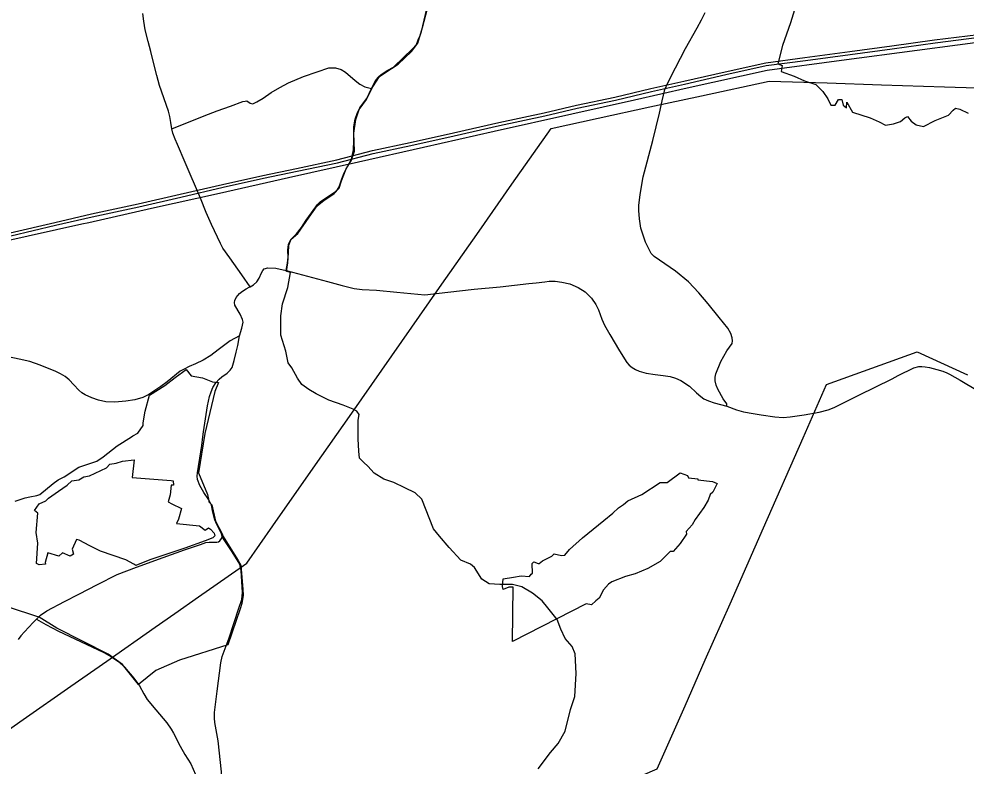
# Model space of a CAD drawing. Extents: x -789162 to -606354, y -1062736 to -945481.
# Drawn here: x -737720 to -732892, y -984865 to -981059 of the extents above; entities that cross this region are included whole.
import ezdxf

# ---------------------------------------------------------------- set-up
doc = ezdxf.new("R2010")
doc.units = 0
for name, color, linetype in [('_SIRSI VZTAHY_ELEKTRICKE VEDENI VN 110 kV S', 7, 'Continuous'), ('_SIRSI VZTAHY_ELEKTRICKE VEDENI VN 220 kV S', 7, 'Continuous'), ('_SIRSI VZTAHY_ELEKTRICKE VEDENI VN 400 kV S', 7, 'Continuous'), ('_SIRSI VZTAHY_OP vodnich zdroju II stupne', 7, 'Continuous'), ('_SIRSI VZTAHY_SILNICE I TRIDY_STAV', 7, 'Continuous'), ('_SIRSI VZTAHY_SILNICE II TRIDY_STAV', 7, 'Continuous'), ('_SIRSI VZTAHY_SILNICE III TRIDY_STAV', 7, 'Continuous')]:
    doc.layers.add(name, color=color, linetype=linetype)

msp = doc.modelspace()

# ---------------------------------------------------------------- linework, layer by layer
at = {"layer": '_SIRSI VZTAHY_ELEKTRICKE VEDENI VN 110 kV S'}
for points in [[(-737764.9, -982148.6), (-737536.6, -982095.7), (-737350.5, -982052.1), (-737112.9, -982000.9), (-736897.4, -981952.1), (-736682.3, -981901.9), (-736477.3, -981856.3), (-736304.4, -981820.6), (-736099, -981777.1), (-735916.9, -981730.1), (-735724.9, -981688.5), (-735504.4, -981639.3), (-735273.2, -981587), (-735042.7, -981537.9), (-734878, -981498.4), (-734682, -981458.4), (-734499.2, -981414), (-734330.5, -981376.3), (-734119.7, -981328.2), (-733912.8, -981282.3), (-733713, -981255.9), (-733484.7, -981225.5), (-733270.5, -981196.3), (-733052, -981165.5), (-732827.7, -981137.5)], [(-737761.6, -982163.3), (-737533.6, -982110.4), (-737347.2, -982066.8), (-737109.6, -982015.6), (-736894.1, -981966.8), (-736679.1, -981916.5), (-736474.1, -981871), (-736301.1, -981835.2), (-736095.7, -981791.7), (-735913.7, -981744.8), (-735721.6, -981703.1), (-735501, -981653.9), (-735270, -981601.7), (-735039.4, -981552.5), (-734874.7, -981513), (-734678.8, -981473.1), (-734495.9, -981428.7), (-734327.1, -981390.9), (-734116.5, -981342.8), (-733910.3, -981297), (-733711, -981270.8), (-733482.7, -981240.4), (-733268.5, -981211.2), (-733050.1, -981180.4), (-732825.7, -981152.4)]]:
    msp.add_lwpolyline(points, dxfattribs=at)
at = {"layer": '_SIRSI VZTAHY_ELEKTRICKE VEDENI VN 220 kV S'}
msp.add_lwpolyline([(-737802.2, -982193.7), (-737399.7, -982103.5), (-737364.2, -982095.5), (-737044.4, -982023.8), (-736698.1, -981945.9), (-736345.9, -981867), (-735988.7, -981786.8), (-735657.1, -981712.3), (-735296.8, -981631.3), (-734902.2, -981542.8), (-734582.4, -981471.1), (-734313.2, -981410.7), (-733906.5, -981319.3), (-733527.3, -981269), (-733140.7, -981217.6), (-732730.3, -981163.1)], dxfattribs=at)
at = {"layer": '_SIRSI VZTAHY_ELEKTRICKE VEDENI VN 400 kV S'}
for points in [[(-737953.5, -984806.3), (-737698.1, -984627.7), (-737454.7, -984457.6), (-737272.4, -984330.2), (-737025.2, -984157.7), (-736924.9, -984087.6), (-736804, -984003.1), (-736558.4, -983831.5), (-736425.3, -983641.9), (-736220, -983348.4), (-736023.1, -983067.3), (-735818.6, -982775.2), (-735575.4, -982427.6), (-735373.8, -982140), (-735206.7, -981901.4), (-735007.5, -981616.4), (-734766.5, -981563.9), (-734504.6, -981507.1), (-734240.2, -981450.2), (-733895.8, -981375.5), (-733599.1, -981385.1), (-733322.7, -981394.1), (-733001.5, -981404.8), (-732617.2, -981417.4)], [(-736193.5, -987067.2), (-736234.7, -986776.4), (-736274.2, -986498.4), (-736279.4, -986461.7), (-736141.6, -986160.9), (-736041.9, -985942.6), (-735930.1, -985698.3), (-735825.3, -985469.1), (-735449.6, -985306), (-735159.9, -985180.3), (-734896.4, -985066), (-734702.3, -984981.7), (-734465.8, -984879), (-734324.4, -984558.2), (-734221, -984323.6), (-734094.9, -984037.9), (-733924.7, -983651.7), (-733722.8, -983193.2), (-733602.4, -982920.7), (-733141.4, -982755.5), (-732884.7, -982872.5)]]:
    msp.add_lwpolyline(points, dxfattribs=at)
at = {"layer": '_SIRSI VZTAHY_OP vodnich zdroju II stupne'}
for points in [[(-735073.5, -984880), (-735010, -984795.4), (-734971.7, -984750.4), (-734936, -984688.2), (-734908.2, -984577.1), (-734885.7, -984511), (-734879.1, -984393.2), (-734884.4, -984292.7), (-734900.2, -984256.9), (-734936, -984214.6), (-734957.1, -984167), (-734977, -984119.4), (-735024.6, -984059.8), (-735052.4, -984024.1), (-735101.3, -983984.4), (-735156.9, -983952.7), (-735204.5, -983940.8), (-735268, -983940.8), (-735322.3, -983936.8), (-735360.6, -983913), (-735397.7, -983853.5), (-735418.8, -983836.3), (-735467.8, -983816.4), (-735527.3, -983751.6), (-735576.3, -983693.4), (-735606.7, -983656.3), (-735666.2, -983505.5), (-735700.6, -983473.8), (-735753.4, -983448), (-735808.9, -983420.2), (-735860.5, -983404.3), (-735909.5, -983373.9), (-735941.2, -983338.2), (-735962.4, -983318.3), (-735983.6, -983297.2), (-735987.5, -983261.5), (-735990.2, -983198), (-735990.2, -983102.7), (-735986.2, -983074.9), (-735998.1, -983056.4), (-736016.6, -983047.1), (-736066.9, -983027.3), (-736139.7, -983000.8), (-736204.5, -982969.1), (-736242.8, -982946.6), (-736277.2, -982921.5), (-736299.7, -982888.4), (-736328.8, -982836.8), (-736347.4, -982811.7), (-736359.3, -982752.1), (-736384.4, -982670.1), (-736384.4, -982572.2), (-736376.5, -982510), (-736350, -982426.7), (-736335.4, -982351.3), (-736355.3, -982346), (-736348.7, -982302.3), (-736346, -982250.7), (-736343.4, -982211.1), (-736332.8, -982180.6), (-736298.4, -982152.8), (-736240.2, -982068.2), (-736200.5, -982011.3), (-736166.1, -981983.5), (-736113.2, -981949.1), (-736086.7, -981921.3), (-736076.2, -981883), (-736052.3, -981822.1), (-736025.9, -981781.1), (-736010, -981732.2), (-736012.7, -981640.9), (-736002.1, -981570.8), (-735986.2, -981520.5), (-735947.8, -981470.2), (-735916.1, -981404.1), (-735881.7, -981352.5), (-735820.8, -981311.5), (-735786.4, -981289), (-735719, -981225.5), (-735687.2, -981181.8), (-735662.1, -981102.4), (-735636.9, -981005.9)], [(-733766.3, -981012.5), (-733787.5, -981078.6), (-733827.2, -981195.1), (-733851, -981287.7), (-733829.8, -981295.6), (-733833.8, -981327.3), (-733767.7, -981351.2), (-733714.7, -981373.6), (-733657.9, -981392.2), (-733622.1, -981427.9), (-733597, -981466.3), (-733581.1, -981498), (-733558.6, -981498), (-733542.8, -981470.2), (-733525.6, -981468.9), (-733517.6, -981498), (-733501.8, -981511.2), (-733499.1, -981483.4), (-733470, -981533.7), (-733380, -981562.8), (-733335.1, -981582.7), (-733302, -981599.9), (-733262.3, -981593.3), (-733226.6, -981581.3), (-733204.1, -981562.8), (-733190.9, -981556.2), (-733172.3, -981580), (-733145.9, -981598.5), (-733108.8, -981607.8), (-733049.3, -981576.1), (-732981.8, -981549.6), (-732956.7, -981523.1), (-732946.1, -981513.9), (-732923.6, -981519.2), (-732881.3, -981539)], [(-737739.8, -983515.1), (-737688.9, -983499.5), (-737664.2, -983493.7), (-737629.4, -983487.3), (-737613.1, -983481.6), (-737545.9, -983425.1), (-737519.7, -983407), (-737489.4, -983391.5), (-737414, -983343.1), (-737322.2, -983311.2), (-737290.3, -983289.1), (-737219, -983234.2), (-737146.7, -983188.7), (-737140.2, -983182.9), (-737113.2, -983169.1), (-737086.3, -983129.9), (-737087.1, -983116.8), (-737076.5, -983058), (-737053.6, -982976.4), (-736976.9, -982926.6), (-736923.8, -982885.8), (-736867.5, -982845.7), (-736841.3, -982877.6), (-736784.2, -982887.4), (-736733.6, -982907), (-736702.7, -982911), (-736721.4, -982957.2), (-736773, -983171.6), (-736805.4, -983371.9), (-736759, -983481.1), (-736754.5, -983504.7), (-736751.7, -983518.8), (-736737.5, -983534.1), (-736718.2, -983617.2), (-736685.6, -983678.1), (-736678.9, -983696.3), (-736602.1, -983817.5), (-736588.6, -983841.8), (-736577.8, -983964.8), (-736577.6, -983993.8), (-736584, -984036.6), (-736591.9, -984064.3), (-736655.2, -984246.8), (-736901.7, -984325.8), (-737022.8, -984378.8), (-737110.7, -984450.1), (-737191.9, -984347.3), (-737264.9, -984295.9), (-737526.8, -984163.3), (-737617.6, -984107.3), (-737634.3, -984101), (-737762.7, -984058.7)]]:
    msp.add_lwpolyline(points, dxfattribs=at)
for points in [[(-737132.8, -983305.4), (-737142.1, -983394.8), (-736944.7, -983410.5), (-736933, -983411.3), (-736932.9, -983433.5), (-736944.7, -983434.8), (-736948.9, -983484.1), (-736959.8, -983519.3), (-736941, -983530.1), (-736890.8, -983552.8), (-736906.5, -983607.7), (-736916.1, -983629.1), (-736800.2, -983640.6), (-736771.1, -983662.9), (-736754.5, -983652.1), (-736743.7, -983658.8), (-736725.1, -983678.3), (-736720.7, -983692.3), (-736732.2, -983703.2), (-736771.4, -983718.2), (-736873.6, -983754.6), (-737052.4, -983814.8), (-737124.1, -983843.5), (-737133.7, -983835.9), (-737174.8, -983815.2), (-737304.9, -983770.1), (-737358, -983742.9), (-737413.8, -983714.6), (-737425.8, -983710.6), (-737448.5, -983760.1), (-737441.8, -983785.2), (-737459.3, -983796), (-737497.6, -983778.1), (-737516.8, -983796), (-737571.9, -983778.5), (-737585.8, -983827.6), (-737583.8, -983837.5), (-737617, -983839.5), (-737630.1, -983833.9), (-737624.5, -983730), (-737632.2, -983675.7), (-737624.5, -983576.7), (-737640.1, -983562.7), (-737616.8, -983529.2), (-737583.3, -983513.5), (-737568.9, -983500.8), (-737518.8, -983465.6), (-737473.8, -983433.4), (-737451.1, -983412), (-737415.4, -983406.2), (-737389.8, -983391.6), (-737360.5, -983387.1), (-737273.3, -983345.9), (-737256.1, -983327.1), (-737223.8, -983321.3), (-737192.2, -983312.4)], [(-735203.5, -984231.4), (-735200.6, -983954), (-735222, -983954), (-735251.1, -983965.4), (-735255.7, -983949.8), (-735252.3, -983911.1), (-735199.3, -983903.5), (-735158.9, -983896), (-735116.8, -983898.9), (-735108.8, -983888), (-735102.5, -983882.5), (-735103.3, -983833.7), (-735095.3, -983825.2), (-735073, -983833.7), (-735067.6, -983833.2), (-735051.1, -983819.3), (-735004, -983795.8), (-734991.8, -983783.2), (-734954.8, -983792), (-734937.9, -983791.6), (-734913.9, -983761.7), (-734846.6, -983702.8), (-734737.6, -983614.8), (-734692.1, -983576.1), (-734663.5, -983550), (-734637.4, -983532.7), (-734615.9, -983514.2), (-734543.9, -983481.8), (-734450.5, -983419.9), (-734416, -983420.3), (-734349.1, -983371.5), (-734311.2, -983384.5), (-734306.5, -983397.2), (-734258.6, -983401.4), (-734259.8, -983406.4), (-734183.6, -983416.1), (-734161.3, -983426.2), (-734183.2, -983469.6), (-734196.7, -983481.8), (-734206.4, -983511.2), (-734228.3, -983548.7), (-734273.3, -983609.7), (-734287.6, -983636.3), (-734317.9, -983669.9), (-734316.6, -983683.8), (-734349.9, -983731.8), (-734384.8, -983772.6), (-734400, -983772.6), (-734451.8, -983823.1), (-734513.2, -983859.3), (-734578.9, -983886.7), (-734628.5, -983899.7), (-734697.2, -983927.1), (-734714, -983938.9), (-734739.7, -983967.9), (-734762.8, -984009.6), (-734779.2, -984022.7), (-734801.1, -984043.7), (-734827.6, -984039.5)]]:
    msp.add_lwpolyline(points, close=True, dxfattribs=at)
at = {"layer": '_SIRSI VZTAHY_SILNICE I TRIDY_STAV'}
for points in [[(-736541, -982423.2), (-736524.4, -982413.8), (-736507.9, -982397.8), (-736494.9, -982379.8), (-736483.4, -982351.8), (-736477.4, -982340.2), (-736469.4, -982332.1), (-736451.6, -982327.4), (-736410.8, -982329), (-736357.1, -982340)], [(-736357.1, -982340), (-736325.6, -982348.7), (-736147.6, -982397.1), (-736073.1, -982417.7), (-736011.2, -982431.5), (-735969.9, -982436.6), (-735898, -982441.6), (-735793.9, -982451), (-735651, -982464.1), (-735533.2, -982451.4), (-735399.4, -982436.5), (-735267.1, -982423.6), (-735120.4, -982407.1), (-735084, -982403.6), (-735039.9, -982398.4), (-735017.1, -982395.7), (-734986.9, -982395.4), (-734952.5, -982399.7), (-734911.1, -982408.3), (-734869.5, -982427), (-734834.3, -982450.1), (-734801.9, -982481.4), (-734778.5, -982514.6), (-734765.9, -982541.5), (-734748.7, -982587.9), (-734734.5, -982618.3), (-734708.4, -982667.4), (-734659.1, -982750.1), (-734620.8, -982809.6), (-734608.4, -982823.1), (-734593.2, -982835.3), (-734577.3, -982845.2), (-734558.9, -982854.1), (-734521.8, -982863.2), (-734476.4, -982870.7), (-734436.7, -982874.8), (-734400.6, -982880.5), (-734372.9, -982888.8), (-734346.4, -982900.8), (-734302.4, -982929.8), (-734265.3, -982963.5), (-734243.9, -982983.3), (-734229.4, -982994.8), (-734204.2, -983005.1), (-734176, -983014.3), (-734143.2, -983022.9), (-734111.6, -983032.1)], [(-736595.8, -982672.9), (-736584.1, -982634.9), (-736577.3, -982604.5), (-736579.7, -982589.8), (-736591.5, -982563.6), (-736618.6, -982516.9), (-736621.4, -982504.2), (-736619.9, -982492.8), (-736613, -982477.8), (-736595.8, -982457.2), (-736580.8, -982445.7), (-736561.7, -982434.5), (-736546.9, -982425.8), (-736541, -982423.2)], [(-736684.4, -983696.6), (-736686.3, -983686.4), (-736691.5, -983673.5), (-736704.1, -983648.1), (-736713.3, -983630.9), (-736720.7, -983611.2), (-736731.3, -983572), (-736738.8, -983535.8), (-736751.3, -983508.3), (-736777.3, -983472.1), (-736798.1, -983435.7), (-736809.2, -983404.8), (-736811.6, -983388), (-736809.4, -983371.7), (-736787.2, -983231.8), (-736781.9, -983187.8), (-736778.9, -983162.8), (-736758.3, -983030.4), (-736748, -982981.8), (-736740.7, -982958.5), (-736730.8, -982936.8), (-736716.4, -982913.4), (-736699.9, -982894.3), (-736684.9, -982881.7), (-736658.9, -982863.2), (-736643.6, -982848.6), (-736633.2, -982834.1), (-736622.5, -982798.8), (-736612.8, -982756.2), (-736604.4, -982722.1), (-736595.8, -982672.9)], [(-734111.6, -983032.1), (-734061.8, -983050.2), (-734026.7, -983059.9), (-733977.6, -983069), (-733936.2, -983076.7), (-733866.4, -983086.9), (-733824.4, -983089.4), (-733788.3, -983086.7), (-733717.7, -983076.3), (-733640.1, -983062.5), (-733595.2, -983050.6), (-733564.3, -983037.8), (-733503.7, -983007.3), (-733438, -982976), (-733269.1, -982892.2), (-733237.2, -982875.6), (-733158.6, -982836.6), (-733133.1, -982830.2), (-733117.7, -982828.9), (-733099.5, -982830.6), (-733078, -982834.2), (-733040.1, -982844.9), (-733010, -982853.5), (-732990.4, -982861.1), (-732975.5, -982868.9), (-732921.1, -982899.7), (-732832.7, -982951.7)], [(-737630.1, -984116.9), (-737609.4, -984096.7), (-737577.1, -984074.9), (-737488.4, -984027.7), (-737415.4, -983990.1), (-737319.5, -983940.2), (-737219, -983888.5), (-737120.7, -983851.1), (-736985.2, -983802.9), (-736876.1, -983763.3), (-736793.9, -983735.7), (-736767.4, -983726.7), (-736751.1, -983723.9), (-736711.8, -983724), (-736702.6, -983722.1), (-736695.2, -983717.5), (-736687.5, -983706.4), (-736684.4, -983696.6)], [(-737630.1, -984116.9), (-737647.4, -984133.2), (-737691.5, -984180.8), (-737710.4, -984202.2), (-737723.4, -984221)]]:
    msp.add_lwpolyline(points, dxfattribs=at)
at = {"layer": '_SIRSI VZTAHY_SILNICE II TRIDY_STAV'}
for points in [[(-736940.4, -981619.2), (-736946.5, -981585.8), (-736951.4, -981556.7), (-736958.4, -981529.1), (-737003.4, -981397.4), (-737017.1, -981347.9), (-737030.9, -981293.9), (-737047.8, -981224.3), (-737061.3, -981173.8), (-737076.1, -981114), (-737083.3, -981070.9), (-737088.3, -981031.6)], [(-736541, -982423.2), (-736583.7, -982363.1), (-736645.4, -982276.3), (-736680.3, -982226), (-736693.3, -982203.6), (-736738.3, -982107), (-736765.2, -982045.6), (-736795.1, -981972), (-736871.9, -981790.5), (-736911.8, -981699.3), (-736923.5, -981670.7), (-736934.7, -981640.9), (-736940.4, -981619.2)]]:
    msp.add_lwpolyline(points, dxfattribs=at)
at = {"layer": '_SIRSI VZTAHY_SILNICE III TRIDY_STAV'}
for points in [[(-735923.1, -981412.6), (-735900.3, -981370), (-735886.8, -981353.9), (-735873.8, -981342.1), (-735842.3, -981322.5), (-735810.3, -981304.5), (-735759.2, -981255.4), (-735714.8, -981213.6), (-735694.1, -981189.8), (-735684.2, -981165.9), (-735674.5, -981143.4), (-735667.7, -981122.4), (-735626.5, -980948.3)], [(-734111.6, -983032.1), (-734111.7, -983020.6), (-734130.4, -982994.6), (-734157.1, -982945.9), (-734166.2, -982924.5), (-734170, -982902.1), (-734170, -982884.4), (-734167.1, -982866.6), (-734141.6, -982803.7), (-734111.1, -982749.1), (-734083.4, -982712.8), (-734083.2, -982698.1), (-734084.4, -982684.4), (-734091.6, -982661.7), (-734105.9, -982635.1), (-734150.2, -982580.3), (-734206.2, -982511.2), (-734254.4, -982454.5), (-734306.3, -982397.9), (-734372.2, -982343.7), (-734482.3, -982270), (-734497.2, -982254.5), (-734511.1, -982227.6), (-734525.6, -982196.2), (-734549.6, -982125.1), (-734555.7, -982076.6), (-734560.3, -982034.7), (-734560.4, -982008.9), (-734553.4, -981952.9), (-734537.3, -981863), (-734488.5, -981678.7), (-734454.9, -981539.2), (-734441.6, -981476.4), (-734426.6, -981418.6), (-734412.7, -981384.9), (-734373.7, -981307.9), (-734321.8, -981210.1), (-734262.5, -981103.5), (-734241.1, -981063), (-734221.1, -981026.6)], [(-736940.4, -981619.2), (-736776.4, -981553.3), (-736709.3, -981527), (-736641.8, -981503.7), (-736578.1, -981480.3), (-736567.4, -981477.5), (-736557.9, -981476.8), (-736541.6, -981487.7), (-736527.1, -981490.8), (-736507.4, -981481.5), (-736474.9, -981462.4), (-736433.6, -981433.5), (-736390.8, -981407.7), (-736345.9, -981385), (-736270, -981353), (-736199.8, -981328.7), (-736139.4, -981308.1), (-736106.8, -981307.6), (-736076.9, -981316.8), (-736055.6, -981329.7), (-736006.2, -981372.1), (-735982.4, -981391.7), (-735956.8, -981405.6), (-735923.1, -981412.6)], [(-736357.1, -982340), (-736350.5, -982303.9), (-736347.4, -982272.4), (-736349, -982237.3), (-736345.9, -982207.9), (-736334, -982182.6), (-736305.9, -982153.4), (-736280.3, -982121.1), (-736255, -982084), (-736228.7, -982046.8), (-736198.2, -982005), (-736182.2, -981989.5), (-736147.1, -981965.8), (-736107.9, -981939.4), (-736095.5, -981928.6), (-736086.7, -981915.2), (-736074.3, -981873.9), (-736062.4, -981843.4), (-736043.3, -981807.8), (-736024.6, -981774), (-736014.4, -981725.2), (-736013.4, -981679.2), (-736012.4, -981608.5), (-736006.2, -981570.3), (-735996.4, -981540.9), (-735982.4, -981512.5), (-735948.4, -981466.3), (-735934.4, -981439.2), (-735923.1, -981412.6)], [(-736595.8, -982672.9), (-736642.9, -982698.2), (-736704.7, -982745.6), (-736742.5, -982773.7), (-736780.2, -982797.4), (-736819.4, -982815.3), (-736851.7, -982829.3), (-736877.4, -982842.7), (-736898.7, -982853), (-736964, -982908.1), (-736997.4, -982931.8), (-737057.9, -982972.3), (-737088.1, -982987.9), (-737128.6, -983000.1), (-737174.4, -983005.7), (-737231.6, -983011.1), (-737276.6, -983009.3), (-737314.7, -983000.9), (-737348, -982989.6), (-737382.8, -982974.1), (-737399.4, -982964.1), (-737414.4, -982950.4), (-737439.7, -982922.9), (-737463.3, -982897.5), (-737485.1, -982880.3), (-737507.4, -982867.4), (-737531.8, -982854.6), (-737611.5, -982822.3), (-737664.8, -982804.4), (-737718.1, -982791.6), (-737888.6, -982756.4)], [(-736683.8, -985099.9), (-736679.4, -985080.9), (-736678, -985041.8), (-736687.9, -984894.8), (-736703.8, -984737.3), (-736720.7, -984643.8), (-736723.4, -984620.6), (-736723, -984593), (-736710.2, -984483.7), (-736691.2, -984338.9), (-736683.3, -984307.8), (-736648.8, -984211.9), (-736599, -984061), (-736583.6, -984016.1), (-736579.7, -983981.4), (-736586.3, -983868.9), (-736593.1, -983836.6), (-736632.5, -983773.6), (-736684.4, -983696.6)], [(-737630.1, -984116.9), (-737582.1, -984144.5), (-737517.9, -984178), (-737464.7, -984203.1), (-737373.1, -984246.2), (-737286.6, -984287.5), (-737251.4, -984306.9), (-737211.5, -984333.4), (-737181.9, -984362.1), (-737134.2, -984418.1), (-737104.6, -984457.2), (-737083.2, -984497), (-737066.2, -984525.8), (-737022.8, -984579.4), (-736966.2, -984645.7), (-736943.6, -984676.7), (-736932.1, -984697.3), (-736897.3, -984763.2), (-736873.7, -984805.8), (-736843.9, -984854), (-736819.5, -984908.6)]]:
    msp.add_lwpolyline(points, dxfattribs=at)

doc.saveas('drawing.dxf')
